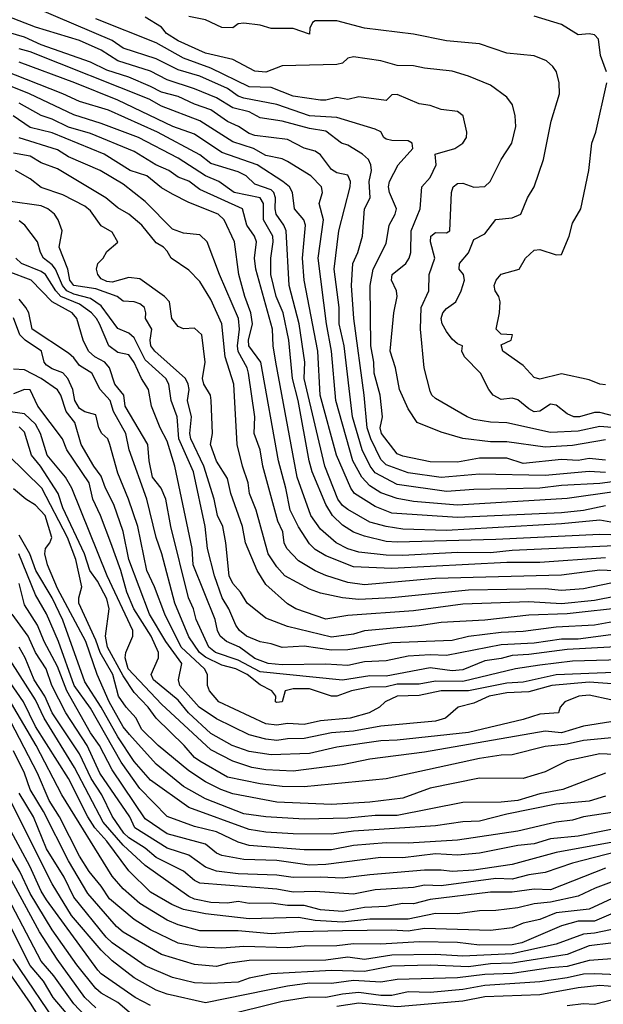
# Model space of a CAD drawing. Header units: metres. Extents: x -51132 to -49532, y -231222 to -229437.
# Tile 620 of 656: x -49840 to -49786, y -229872 to -229782. Entities that reach past the tile are written whole.
import ezdxf

# ---------------------------------------------------------------- set-up
doc = ezdxf.new("R2010")
doc.units = ezdxf.units.M
for name, color, linetype in [('CONTOUR_HALF', 8, 'Continuous'), ('CONTOUR_INDEX', 1, 'Continuous'), ('CONTOUR_INTER', 3, 'Continuous')]:
    doc.layers.add(name, color=color, linetype=linetype)

msp = doc.modelspace()

# ---------------------------------------------------------------- linework, layer by layer
at = {"layer": 'CONTOUR_HALF'}
for points, elevation in [([(-49786.08, -229822.215), (-49787.58, -229822.045), (-49788.58, -229822.23), (-49790.08, -229822.135), (-49793.58, -229822.521), (-49795.08, -229822.033), (-49795.58, -229822.018), (-49797.58, -229822.017), (-49799.58, -229822.371), (-49802.08, -229822.359), (-49804.58, -229821.85), (-49805.08, -229821.62), (-49806.522, -229819.759), (-49806.621, -229819.259), (-49806.429, -229818.259), (-49806.632, -229816.259), (-49807.197, -229814.259), (-49807.214, -229813.259), (-49807.48, -229811.759), (-49807.548, -229806.259), (-49807.266, -229804.759), (-49806.08, -229802.439), (-49805.818, -229800.759), (-49805.269, -229799.759), (-49805.156, -229799.259), (-49805.79, -229797.759), (-49805.881, -229797.259), (-49805.78, -229796.759), (-49804.996, -229795.259), (-49803.641, -229793.759), (-49803.724, -229793.259), (-49804.08, -229793.065), (-49805.58, -229793.028), (-49806.08, -229792.899), (-49806.287, -229792.759), (-49806.58, -229792.241), (-49807.08, -229791.997), (-49810.58, -229790.923), (-49813.08, -229790.758), (-49816.08, -229789.731), (-49819.08, -229789.171), (-49819.58, -229788.973), (-49820.58, -229788.288), (-49823.08, -229787.148), (-49825.08, -229786.557), (-49827.08, -229785.571), (-49830.08, -229784.607), (-49831.08, -229783.882), (-49838.08, -229780.898)], 71.5), ([(-49784.08, -229819.355), (-49786.58, -229819.128), (-49788.58, -229819.565), (-49791.08, -229819.664), (-49795.08, -229818.798), (-49796.58, -229818.739), (-49798.08, -229818.5), (-49798.709, -229818.259), (-49801.58, -229816.562), (-49801.919, -229816.259), (-49802.08, -229815.893), (-49802.636, -229813.759), (-49802.941, -229810.259), (-49802.898, -229808.259), (-49802.206, -229806.759), (-49802.151, -229805.259), (-49801.633, -229803.759), (-49802.031, -229802.259), (-49802.017, -229801.759), (-49801.58, -229801.407), (-49800.58, -229801.439), (-49800.288, -229801.259), (-49800.136, -229797.759), (-49799.989, -229797.259), (-49799.58, -229796.962), (-49799.08, -229796.92), (-49798.08, -229797.274), (-49797.08, -229797.213), (-49796.605, -229796.759), (-49795.586, -229794.759), (-49794.633, -229793.259), (-49794.253, -229791.759), (-49794.32, -229790.759), (-49794.568, -229789.759), (-49795.08, -229789.06), (-49796.58, -229787.979), (-49798.58, -229787.142), (-49800.08, -229786.689), (-49802.58, -229786.426), (-49803.58, -229786.2), (-49805.08, -229786.183), (-49806.58, -229785.746), (-49809.08, -229785.394), (-49809.58, -229785.5), (-49810.08, -229785.954), (-49810.58, -229786.094), (-49815.58, -229786.203), (-49817.08, -229786.793), (-49818.08, -229786.702), (-49820.08, -229785.643), (-49822.58, -229785.055), (-49825.08, -229783.932), (-49826.121, -229783.259), (-49826.58, -229782.68), (-49828.08, -229781.752)], 72.5), ([(-49785.996, -229786.759), (-49786.522, -229785.259), (-49786.706, -229783.759), (-49787.08, -229783.392), (-49787.58, -229783.291), (-49788.58, -229783.383), (-49790.08, -229782.434), (-49792.58, -229781.659)], 73.5), ([(-49784.08, -229824.001), (-49786.58, -229824.329), (-49790.08, -229824.52), (-49792.08, -229824.756), (-49798.08, -229824.885), (-49800.58, -229825.06), (-49805.08, -229824.423), (-49807.08, -229823.369), (-49807.538, -229822.759), (-49808.282, -229821.259), (-49809.164, -229818.259), (-49809.91, -229811.759), (-49810.386, -229809.759), (-49810.371, -229808.259), (-49810.848, -229804.759), (-49810.416, -229801.259), (-49809.365, -229797.259), (-49809.337, -229796.759), (-49809.58, -229796.193), (-49810.58, -229795.975), (-49811.08, -229795.667), (-49812.08, -229794.331), (-49812.58, -229793.99), (-49813.58, -229793.725), (-49815.08, -229792.928), (-49818.08, -229792.572), (-49818.58, -229792.384), (-49819.548, -229791.759), (-49820.58, -229791.284), (-49822.08, -229790.236), (-49823.58, -229789.719), (-49825.08, -229789.016), (-49826.58, -229788.605), (-49827.58, -229788.085), (-49829.58, -229787.246), (-49831.58, -229786.588), (-49833.08, -229785.869), (-49837.58, -229784.288), (-49839.08, -229783.593), (-49841.08, -229783.017)], 70.5), ([(-49786.08, -229826.377), (-49788.08, -229826.792), (-49790.08, -229827.024), (-49799.58, -229827.429), (-49805.58, -229827.04), (-49807.08, -229826.441), (-49808.985, -229825.259), (-49809.315, -229824.759), (-49810.628, -229821.759), (-49812.104, -229816.259), (-49812.329, -229812.259), (-49813.585, -229805.759), (-49813.729, -229803.759), (-49813.462, -229800.759), (-49813.615, -229800.259), (-49814.468, -229799.259), (-49814.65, -229797.759), (-49814.912, -229797.259), (-49815.516, -229796.759), (-49817.846, -229795.259), (-49821.08, -229794.128), (-49823.58, -229792.455), (-49825.554, -229791.759), (-49830.58, -229789.354), (-49834.492, -229787.759), (-49839.58, -229785.875)], 69.5), ([(-49784.58, -229829.057), (-49786.58, -229828.98), (-49796.08, -229829.44), (-49805.08, -229829.697), (-49806.08, -229829.63), (-49808.08, -229829.131), (-49809.08, -229828.766), (-49810.08, -229828.137), (-49810.994, -229827.259), (-49811.597, -229826.259), (-49812.84, -229823.259), (-49813.11, -229822.259), (-49814.111, -229816.759), (-49814.63, -229814.759), (-49814.963, -229811.259), (-49815.499, -229808.759), (-49816.119, -229807.259), (-49816.606, -229805.259), (-49816.624, -229803.759), (-49816.405, -229802.259), (-49816.445, -229801.759), (-49817.278, -229800.259), (-49817.281, -229798.759), (-49817.587, -229798.259), (-49819.964, -229797.759), (-49821.347, -229796.759), (-49822.58, -229796.241), (-49825.08, -229794.642), (-49828.675, -229792.759), (-49832.08, -229791.461), (-49834.58, -229790.675), (-49838.623, -229788.759), (-49843.58, -229786.796)], 68.5), ([(-49786.08, -229815.327), (-49786.58, -229815.272), (-49787.58, -229814.873), (-49790.08, -229814.309), (-49792.08, -229814.803), (-49792.58, -229814.65), (-49793.58, -229813.575), (-49795.433, -229812.259), (-49795.58, -229811.688), (-49794.67, -229811.259), (-49794.556, -229810.759), (-49795.58, -229810.704), (-49796.04, -229810.259), (-49795.743, -229808.759), (-49795.68, -229807.759), (-49795.821, -229807.259), (-49796.142, -229806.759), (-49796.239, -229806.259), (-49796.045, -229805.759), (-49795.58, -229805.229), (-49793.941, -229804.759), (-49793.39, -229803.759), (-49792.58, -229803.042), (-49792.08, -229802.969), (-49790.58, -229803.466), (-49790.08, -229803.427), (-49789.384, -229801.759), (-49789.08, -229800.572), (-49788.337, -229799.259), (-49787.608, -229795.759), (-49787.317, -229793.259), (-49786.966, -229792.259), (-49785.959, -229787.759)], 73.5), ([(-49786.08, -229831.108), (-49792.08, -229831.554), (-49795.08, -229831.54), (-49805.58, -229832.082), (-49809.08, -229831.926), (-49811.58, -229830.936), (-49812.58, -229830.358), (-49813.08, -229829.832), (-49814.08, -229828.3), (-49814.839, -229826.759), (-49815.238, -229824.759), (-49815.924, -229822.259), (-49817.532, -229813.259), (-49818.632, -229811.759), (-49818.658, -229811.259), (-49818.298, -229809.759), (-49818.431, -229808.759), (-49818.993, -229807.259), (-49819.538, -229805.259), (-49819.932, -229802.259), (-49820.86, -229800.259), (-49821.426, -229799.759), (-49824.08, -229798.674), (-49825.58, -229797.918), (-49826.58, -229797.351), (-49827.922, -229796.259), (-49829.441, -229795.759), (-49831.806, -229794.259), (-49836.58, -229792.316), (-49838.58, -229791.825), (-49840.109, -229790.759)], 67.5), ([(-49785.58, -229833.445), (-49788.08, -229833.95), (-49790.08, -229834.085), (-49791.58, -229833.937), (-49798.58, -229834.069), (-49805.58, -229834.774), (-49808.58, -229834.909), (-49810.08, -229834.773), (-49812.08, -229834.347), (-49813.08, -229833.976), (-49815.321, -229832.759), (-49816.08, -229831.944), (-49816.868, -229830.759), (-49817.938, -229826.759), (-49818.56, -229825.259), (-49818.673, -229824.259), (-49819.202, -229822.759), (-49819.679, -229820.759), (-49819.997, -229815.259), (-49820.783, -229812.759), (-49821.08, -229809.764), (-49822.08, -229807.528), (-49823.08, -229805.902), (-49824.08, -229804.857), (-49825.721, -229803.759), (-49826.08, -229803.118), (-49826.412, -229802.759), (-49827.08, -229802.361), (-49828.386, -229800.759), (-49829.58, -229799.752), (-49830.58, -229799.17), (-49831.682, -229798.259), (-49836.08, -229795.597), (-49837.58, -229795.049), (-49838.58, -229794.462), (-49840.08, -229794.179)], 66.5), ([(-49784.08, -229835.615), (-49789.58, -229836.221), (-49793.08, -229836.356), (-49797.08, -229836.794), (-49801.08, -229837.033), (-49803.08, -229837.339), (-49808.08, -229837.776), (-49809.08, -229838.079), (-49811.08, -229838.362), (-49815.08, -229837.377), (-49817.08, -229836.627), (-49818.77, -229835.259), (-49819.39, -229834.259), (-49820.08, -229833.459), (-49820.408, -229832.759), (-49820.708, -229829.759), (-49820.981, -229828.259), (-49821.48, -229827.259), (-49821.786, -229825.759), (-49822.72, -229822.759), (-49823.907, -229820.259), (-49824, -229819.759), (-49823.864, -229818.259), (-49824.223, -229816.759), (-49824.075, -229815.759), (-49824.157, -229815.259), (-49824.397, -229814.759), (-49827.205, -229812.259), (-49827.553, -229811.759), (-49827.615, -229811.259), (-49827.484, -229810.259), (-49828.052, -229809.259), (-49828.013, -229808.759), (-49828.139, -229808.259), (-49828.58, -229807.928), (-49829.08, -229807.743), (-49830.08, -229807.686), (-49830.634, -229807.259), (-49832.58, -229806.577), (-49834.58, -229806.246), (-49834.968, -229805.759), (-49835.134, -229804.759), (-49835.918, -229802.759), (-49835.664, -229801.259), (-49836.033, -229800.259), (-49836.35, -229799.759), (-49836.948, -229799.259), (-49837.58, -229798.986), (-49840.58, -229798.563)], 65.5), ([(-49785.58, -229838.15), (-49788.58, -229838.538), (-49790.08, -229838.544), (-49792.58, -229838.894), (-49795.58, -229839.049), (-49800.58, -229840.033), (-49802.08, -229839.958), (-49804.08, -229840.082), (-49806.08, -229840.533), (-49808.08, -229840.616), (-49809.58, -229840.954), (-49811.58, -229840.835), (-49815.58, -229840.884), (-49816.849, -229840.759), (-49818.08, -229840.294), (-49819.484, -229839.259), (-49820.663, -229838.759), (-49821.242, -229838.259), (-49821.494, -229837.759), (-49821.688, -229836.759), (-49823.694, -229831.759), (-49823.787, -229830.259), (-49825.385, -229822.759), (-49826.08, -229820.459), (-49826.703, -229819.259), (-49827.507, -229817.259), (-49827.78, -229815.759), (-49828.41, -229814.759), (-49829.08, -229813.297), (-49829.58, -229812.602), (-49830.58, -229812.38), (-49831.393, -229811.759), (-49832.248, -229809.759), (-49832.515, -229809.259), (-49832.981, -229808.759), (-49834.08, -229807.955), (-49835.771, -229807.259), (-49836.239, -229806.759), (-49837.171, -229805.259), (-49837.58, -229804.982), (-49839.363, -229804.259), (-49839.88, -229803.759)], 64.5), ([(-49783.58, -229840.411), (-49789.08, -229840.56), (-49792.08, -229840.912), (-49794.301, -229841.259), (-49799.08, -229842.404), (-49801.58, -229842.369), (-49803.08, -229842.642), (-49805.08, -229842.665), (-49806.08, -229842.879), (-49807.58, -229842.931), (-49809.24, -229843.259), (-49810.58, -229843.743), (-49811.08, -229843.754), (-49813.08, -229843.073), (-49814.58, -229843.061), (-49815.295, -229843.259), (-49815.568, -229844.259), (-49816.08, -229844.329), (-49816.177, -229844.259), (-49816.157, -229843.759), (-49816.528, -229843.259), (-49817.58, -229842.723), (-49818.762, -229841.759), (-49819.793, -229841.259), (-49821.08, -229840.92), (-49822.58, -229840.189), (-49823.124, -229839.759), (-49824.08, -229838.344), (-49825.377, -229835.259), (-49826.556, -229830.759), (-49827.073, -229829.259), (-49827.922, -229825.759), (-49829.532, -229821.259), (-49829.84, -229819.759), (-49830.962, -229817.759), (-49831.259, -229816.759), (-49832.177, -229815.759), (-49832.961, -229814.259), (-49834.08, -229813.554), (-49834.58, -229812.872), (-49835.08, -229812.433), (-49838.387, -229810.259), (-49838.698, -229808.759), (-49838.957, -229808.259), (-49839.58, -229807.494)], 63.5), ([(-49785.08, -229842.661), (-49787.58, -229842.458), (-49790.968, -229842.759), (-49793.08, -229843.345), (-49795.08, -229843.431), (-49796.69, -229843.759), (-49798.08, -229844.377), (-49799.518, -229844.759), (-49800.66, -229845.759), (-49801.58, -229846.019), (-49806.58, -229846.474), (-49809.08, -229846.947), (-49811.08, -229847.107), (-49813.58, -229847.613), (-49815.08, -229847.641), (-49816.08, -229847.806), (-49817.08, -229847.685), (-49818.58, -229847.26), (-49821.58, -229845.816), (-49823.137, -229844.759), (-49824.902, -229842.759), (-49825.026, -229842.259), (-49824.73, -229840.759), (-49826.186, -229838.759), (-49827.679, -229836.259), (-49829.564, -229831.259), (-49830.08, -229828.709), (-49830.924, -229826.259), (-49831.699, -229824.759), (-49832.08, -229823.661), (-49832.753, -229822.759), (-49833.923, -229820.759), (-49834.502, -229818.759), (-49835.287, -229817.759), (-49835.784, -229816.259), (-49836.08, -229815.794), (-49837.58, -229814.759), (-49839.08, -229813.96), (-49840.08, -229813.897)], 62.5), ([(-49785.58, -229846.1), (-49788.08, -229846.493), (-49790.08, -229847.105), (-49791.58, -229846.946), (-49802.58, -229848.869), (-49807.58, -229849.499), (-49810.08, -229850.013), (-49814.58, -229850.589), (-49817.08, -229850.456), (-49818.337, -229850.259), (-49820.08, -229849.689), (-49822.08, -229848.649), (-49826.58, -229844.478), (-49829.636, -229841.259), (-49829.904, -229840.259), (-49829.848, -229839.759), (-49829.192, -229838.259), (-49829.207, -229837.759), (-49831.537, -229832.759), (-49834.775, -229824.759), (-49835.347, -229823.759), (-49837.018, -229821.759), (-49837.631, -229819.759), (-49838.08, -229818.907), (-49839.08, -229817.985), (-49840.58, -229817.764)], 61.5), ([(-49784.58, -229849.111), (-49786.58, -229849.021), (-49789.58, -229849.641), (-49791.58, -229850.652), (-49793.58, -229851.253), (-49797.58, -229851.239), (-49802.08, -229852.15), (-49804.58, -229853.065), (-49807.58, -229853.414), (-49811.08, -229853.643), (-49816.08, -229853.421), (-49820.08, -229852.657), (-49821.188, -229852.259), (-49822.58, -229851.56), (-49824.08, -229850.572), (-49826.905, -229848.259), (-49828.417, -229846.759), (-49828.901, -229845.759), (-49829.812, -229844.759), (-49830.502, -229843.759), (-49831.015, -229841.759), (-49832.183, -229839.759), (-49832.58, -229838.626), (-49834.125, -229835.259), (-49834.141, -229834.759), (-49833.846, -229833.759), (-49834.417, -229831.259), (-49835.17, -229829.259), (-49837.512, -229824.759), (-49840.58, -229821.76)], 60.5), ([(-49786.08, -229852.884), (-49787.58, -229853.343), (-49790.58, -229853.616), (-49795.08, -229854.519), (-49797.58, -229855.166), (-49799.08, -229855.216), (-49801.58, -229855.596), (-49809.08, -229856.077), (-49811.08, -229856.348), (-49814.58, -229856.318), (-49817.08, -229856.155), (-49818.58, -229855.903), (-49824.08, -229853.902), (-49827.58, -229851.418), (-49829.08, -229849.707), (-49830.58, -229847.465), (-49832.093, -229844.759), (-49833.58, -229842.443), (-49835.58, -229836.806), (-49836.58, -229834.763), (-49838.065, -229832.259), (-49838.609, -229830.759), (-49839.58, -229829.052)], 59.5), ([(-49784.08, -229855.599), (-49788.58, -229856.522), (-49791.08, -229856.783), (-49792.58, -229857.216), (-49794.08, -229857.366), (-49797.58, -229858.085), (-49799.58, -229858.245), (-49801.58, -229858.145), (-49804.58, -229858.49), (-49806.58, -229858.462), (-49811.58, -229859.097), (-49813.08, -229859.172), (-49816.08, -229858.739), (-49819.08, -229858.652), (-49821.08, -229858.285), (-49821.58, -229858.084), (-49822.58, -229857.247), (-49826.08, -229856.309), (-49828.08, -229854.935), (-49831.08, -229850.479), (-49832.259, -229848.259), (-49833.08, -229847.088), (-49835.229, -229843.259), (-49836.08, -229841.042), (-49837.302, -229838.759), (-49837.917, -229837.259), (-49839.08, -229835.402), (-49839.58, -229833.471)], 58.5), ([(-49785.08, -229857.958), (-49789.08, -229858.985), (-49791.58, -229859.843), (-49793.08, -229860.051), (-49794.58, -229860.457), (-49796.08, -229860.403), (-49801.08, -229861.048), (-49802.58, -229860.989), (-49803.58, -229861.202), (-49807.08, -229861.431), (-49809.08, -229861.834), (-49812.58, -229861.566), (-49814.58, -229861.651), (-49816.08, -229861.369), (-49823.08, -229860.808), (-49823.58, -229860.563), (-49824.58, -229859.705), (-49827.08, -229858.486), (-49828.08, -229857.63), (-49829.58, -229856.679), (-49830.034, -229856.259), (-49831.08, -229854.706), (-49832.039, -229852.759), (-49833.014, -229851.259), (-49834.08, -229849.008), (-49836.555, -229845.259), (-49837.225, -229843.759), (-49838.21, -229842.259), (-49839.032, -229840.259), (-49839.587, -229839.259)], 57.5), ([(-49785.08, -229860.532), (-49787.031, -229861.259), (-49788.58, -229862.017), (-49791.08, -229862.542), (-49792.58, -229862.694), (-49794.08, -229863.053), (-49796.08, -229863.32), (-49797.58, -229863.333), (-49799.58, -229863.601), (-49801.58, -229863.578), (-49804.08, -229864.116), (-49807.58, -229864.105), (-49810.08, -229864.381), (-49812.58, -229864.223), (-49814.08, -229863.953), (-49818.58, -229864.063), (-49822.58, -229863.6), (-49824.58, -229863.214), (-49825.645, -229862.759), (-49827.58, -229861.637), (-49829.58, -229859.686), (-49831.58, -229856.979), (-49832.67, -229855.759), (-49833.321, -229854.759), (-49835.08, -229851.275), (-49838.08, -229846.504), (-49839.193, -229844.259), (-49841.971, -229840.259)], 56.5), ([(-49785.58, -229863.648), (-49787.08, -229864.29), (-49788.58, -229864.283), (-49790.08, -229864.719), (-49793.707, -229866.259), (-49794.58, -229866.447), (-49797.58, -229866.467), (-49799.58, -229866.229), (-49803.08, -229866.171), (-49806.58, -229866.369), (-49809.08, -229866.348), (-49810.58, -229866.55), (-49813.58, -229866.579), (-49815.08, -229866.72), (-49819.08, -229866.603), (-49821.08, -229866.763), (-49823.08, -229866.651), (-49825.08, -229866.297), (-49827.58, -229865.073), (-49829.08, -229864.126), (-49831.342, -229862.259), (-49832.08, -229861.088), (-49833.201, -229859.759), (-49834.08, -229858.346), (-49835.893, -229854.759), (-49836.834, -229853.259), (-49837.893, -229850.759), (-49840.752, -229845.259)], 55.5), ([(-49785.58, -229866.295), (-49787.58, -229866.539), (-49789.58, -229867.33), (-49794.58, -229868.111), (-49796.58, -229868.174), (-49798.58, -229868.463), (-49802.08, -229868.289), (-49805.58, -229868.388), (-49808.08, -229868.876), (-49811.08, -229868.791), (-49816.58, -229869.101), (-49818.58, -229869.491), (-49819.58, -229869.85), (-49822.08, -229869.969), (-49823.58, -229869.923), (-49825.58, -229869.432), (-49828.08, -229868.359), (-49831.08, -229866.259), (-49831.625, -229865.759), (-49834.58, -229862.103), (-49835.46, -229860.259), (-49837.08, -229857.684), (-49838.282, -229854.759), (-49839.58, -229852.6)], 54.5), ([(-49827.58, -229871.986), (-49828.993, -229871.259), (-49832.08, -229869.086), (-49832.387, -229868.759), (-49837.08, -229862.322), (-49837.58, -229861.545), (-49838.598, -229859.259), (-49841.843, -229853.259)], 53.5), ([(-49832.58, -229872.196), (-49833.594, -229871.259), (-49836.115, -229867.759), (-49837.727, -229865.259), (-49841.252, -229858.759)], 52.5), ([(-49834.763, -229873.259), (-49836.46, -229871.259), (-49837.362, -229869.759), (-49838.58, -229868.343), (-49840.357, -229864.759)], 51.5), ([(-49837.284, -229873.759), (-49838.549, -229871.759), (-49840.265, -229869.259)], 50.5), ([(-49783.58, -229869.256), (-49787.08, -229869.099), (-49788.08, -229869.123), (-49789.58, -229869.463), (-49792.08, -229869.809), (-49797.08, -229870.152), (-49799.08, -229870.508), (-49802.08, -229870.786), (-49804.08, -229870.748), (-49805.58, -229871.072), (-49806.58, -229871.065), (-49808.58, -229870.802), (-49810.08, -229870.94), (-49811.58, -229871.244), (-49813.08, -229871.223), (-49815.58, -229871.627), (-49821.08, -229873.001)], 53.5), ([(-49785.08, -229871.372), (-49787.08, -229871.906), (-49788.08, -229871.829), (-49789.58, -229872.004)], 52.5)]:
    msp.add_lwpolyline(points, dxfattribs=dict(at, elevation=elevation))
at = {"layer": 'CONTOUR_INDEX'}
for points, elevation in [([(-49785.08, -229825.048), (-49789.58, -229825.696), (-49799.58, -229826.296), (-49803.58, -229825.969), (-49805.08, -229825.705), (-49806.58, -229825.195), (-49807.58, -229824.539), (-49808.302, -229823.759), (-49809.138, -229822.259), (-49810.687, -229816.759), (-49811.071, -229812.259), (-49811.546, -229809.759), (-49812.291, -229803.759), (-49811.81, -229800.259), (-49812.203, -229798.759), (-49811.902, -229797.759), (-49811.977, -229797.259), (-49812.953, -229796.259), (-49815.08, -229794.946), (-49815.58, -229794.694), (-49817.08, -229794.389), (-49818.197, -229793.759), (-49820.08, -229793.144), (-49823.08, -229791.236), (-49826.58, -229789.88), (-49827.717, -229789.259), (-49838.58, -229784.923), (-49839.58, -229784.647)], 70), ([(-49785.08, -229836.911), (-49787.08, -229837.27), (-49790.58, -229837.446), (-49793.58, -229837.849), (-49795.58, -229837.924), (-49798.58, -229838.294), (-49800.08, -229838.649), (-49805.58, -229838.874), (-49809.58, -229839.52), (-49811.08, -229839.556), (-49813.58, -229839.17), (-49815.58, -229839.292), (-49816.58, -229838.96), (-49817.58, -229838.794), (-49818.835, -229838.259), (-49819.475, -229837.759), (-49819.801, -229837.259), (-49820.455, -229835.759), (-49821.047, -229834.759), (-49821.763, -229832.759), (-49822.378, -229830.259), (-49822.615, -229828.259), (-49823.684, -229823.259), (-49825.02, -229820.259), (-49825.154, -229818.259), (-49825.707, -229816.759), (-49825.931, -229815.259), (-49826.201, -229814.759), (-49828.08, -229813.033), (-49829.08, -229811.024), (-49829.58, -229810.618), (-49830.58, -229810.17), (-49832.08, -229808.126), (-49833.08, -229807.455), (-49834.58, -229807.058), (-49835.215, -229806.759), (-49835.633, -229806.259), (-49836.271, -229804.759), (-49836.58, -229804.359), (-49837.344, -229803.759), (-49837.632, -229803.259), (-49837.916, -229802.259), (-49839.066, -229800.759), (-49839.58, -229800.352)], 65), ([(-49786.08, -229850.784), (-49789.98, -229852.259), (-49792.08, -229852.668), (-49794.08, -229853.26), (-49795.58, -229853.424), (-49799.08, -229853.446), (-49805.08, -229854.643), (-49807.08, -229854.63), (-49809.58, -229854.888), (-49813.58, -229854.985), (-49817.08, -229854.772), (-49819.08, -229854.5), (-49822.58, -229853.112), (-49824.58, -229852.002), (-49827.08, -229849.951), (-49829.519, -229847.259), (-49830.08, -229846.53), (-49831.379, -229844.259), (-49832.449, -229841.759), (-49833.479, -229838.759), (-49836.08, -229833.92), (-49836.989, -229831.759), (-49837.242, -229830.759), (-49837.17, -229830.259), (-49836.786, -229829.759), (-49836.602, -229829.259), (-49837.202, -229827.259), (-49838.08, -229826.321), (-49838.976, -229825.759), (-49840.08, -229824.833)], 60), ([(-49783.58, -229864.656), (-49787.08, -229865.391), (-49788.08, -229865.456), (-49790.58, -229866.37), (-49794.58, -229867.278), (-49799.08, -229867.481), (-49801.58, -229867.318), (-49805.58, -229867.388), (-49808.08, -229867.774), (-49809.58, -229867.569), (-49811.58, -229867.857), (-49818.58, -229867.873), (-49820.58, -229868.148), (-49821.58, -229868.409), (-49823.58, -229868.226), (-49826.58, -229867.328), (-49830.08, -229865.279), (-49830.699, -229864.759), (-49833.313, -229861.759), (-49835.08, -229858.784), (-49837.368, -229854.259), (-49838.561, -229852.259), (-49839.104, -229850.759), (-49840.08, -229848.721)], 55)]:
    msp.add_lwpolyline(points, dxfattribs=dict(at, elevation=elevation))
at = {"layer": 'CONTOUR_INTER'}
for points, elevation in [([(-49786.08, -229823.336), (-49787.58, -229823.233), (-49791.58, -229823.589), (-49797.58, -229823.489), (-49801.08, -229823.777), (-49804.08, -229823.361), (-49806.08, -229822.616), (-49806.58, -229822.149), (-49807.491, -229820.259), (-49807.808, -229819.259), (-49808.087, -229816.259), (-49809.034, -229809.259), (-49809.26, -229806.259), (-49809.141, -229804.259), (-49808.682, -229803.259), (-49808.244, -229801.759), (-49808.059, -229799.259), (-49807.54, -229798.259), (-49807.628, -229796.759), (-49807.432, -229795.759), (-49807.483, -229795.259), (-49807.705, -229794.759), (-49808.236, -229794.259), (-49809.58, -229793.447), (-49810.155, -229793.259), (-49811.58, -229792.161), (-49813.08, -229791.932), (-49815.58, -229791.258), (-49817.58, -229790.954), (-49818.58, -229790.411), (-49820.08, -229790.046), (-49821.58, -229789.128), (-49823.58, -229788.3), (-49826.08, -229787.478), (-49827.58, -229786.7), (-49830.58, -229785.763), (-49832.08, -229784.771), (-49834.08, -229783.907), (-49838.08, -229782.686), (-49841.08, -229781.515)], 71), ([(-49786.08, -229820.332), (-49789.08, -229820.85), (-49791.58, -229821.03), (-49795.08, -229820.54), (-49796.58, -229820.516), (-49799.08, -229820.213), (-49801.08, -229819.66), (-49803.267, -229818.759), (-49804.08, -229817.522), (-49804.858, -229815.759), (-49805.234, -229813.759), (-49805.717, -229812.259), (-49805.404, -229808.759), (-49805.086, -229807.259), (-49805.158, -229806.759), (-49805.608, -229805.759), (-49805.58, -229805.518), (-49805.54, -229805.259), (-49804.287, -229804.259), (-49803.99, -229803.759), (-49803.843, -229803.259), (-49803.81, -229801.259), (-49802.988, -229799.259), (-49802.844, -229797.259), (-49802.08, -229796.387), (-49801.516, -229795.259), (-49801.626, -229794.259), (-49799.82, -229793.759), (-49799.088, -229793.259), (-49798.753, -229792.759), (-49798.734, -229792.259), (-49799.048, -229790.759), (-49799.58, -229790.368), (-49801.08, -229790.18), (-49802.08, -229789.823), (-49803.08, -229789.682), (-49805.08, -229788.829), (-49805.58, -229788.861), (-49806.08, -229789.381), (-49808.58, -229789.049), (-49809.58, -229789.284), (-49810.58, -229789.086), (-49811.58, -229789.343), (-49812.08, -229789.349), (-49814.58, -229788.976), (-49816.58, -229788.197), (-49818.58, -229788.134), (-49822.08, -229786.431), (-49824.58, -229785.522), (-49827.08, -229784.094), (-49832.58, -229781.912)], 72), ([(-49785.08, -229818.242), (-49786.58, -229817.844), (-49787.08, -229817.838), (-49788.457, -229818.259), (-49788.951, -229818.259), (-49789.58, -229817.96), (-49790.58, -229817.183), (-49791.08, -229817.099), (-49792.08, -229817.741), (-49792.58, -229817.788), (-49793.08, -229817.528), (-49794.08, -229816.69), (-49794.58, -229816.55), (-49795.58, -229816.672), (-49796.326, -229816.259), (-49796.712, -229815.759), (-49797.479, -229814.259), (-49798.939, -229812.759), (-49799.191, -229812.259), (-49799.113, -229811.759), (-49799.58, -229811.598), (-49800.08, -229811.154), (-49800.58, -229810.454), (-49800.973, -229809.759), (-49801.072, -229809.259), (-49800.913, -229808.759), (-49800.58, -229808.349), (-49799.739, -229807.759), (-49799.233, -229806.759), (-49798.94, -229805.759), (-49799.018, -229805.259), (-49799.414, -229804.759), (-49799.391, -229804.259), (-49798.58, -229803.284), (-49798.08, -229802.054), (-49797.08, -229801.529), (-49796.08, -229800.234), (-49794.58, -229800.081), (-49793.814, -229799.759), (-49793.193, -229798.259), (-49792.573, -229797.259), (-49791.742, -229794.759), (-49791.019, -229791.259), (-49790.285, -229788.759), (-49790.302, -229787.759), (-49790.561, -229786.759), (-49790.886, -229786.259), (-49791.455, -229785.759), (-49792.58, -229785.303), (-49795.08, -229785.037), (-49797.58, -229784.2), (-49800.58, -229783.926), (-49803.58, -229783.319), (-49808.08, -229782.767), (-49810.58, -229782.111), (-49812.58, -229782.112), (-49812.824, -229782.259), (-49813.056, -229782.759), (-49813.08, -229783.329), (-49814.58, -229782.802), (-49816.58, -229782.809), (-49817.58, -229782.508), (-49819.08, -229782.327), (-49819.58, -229782.362), (-49820.08, -229782.732), (-49821.08, -229782.703), (-49822.58, -229782.015), (-49824.08, -229781.696)], 73), ([(-49784.58, -229828.055), (-49786.58, -229827.67), (-49790.08, -229828.02), (-49800.58, -229828.618), (-49804.58, -229828.489), (-49806.08, -229828.254), (-49807.58, -229827.849), (-49809.58, -229826.721), (-49810.08, -229826.336), (-49810.496, -229825.759), (-49811.677, -229822.759), (-49813.462, -229815.259), (-49813.573, -229814.759), (-49813.498, -229813.259), (-49814.019, -229809.759), (-49814.931, -229806.259), (-49815.217, -229801.259), (-49815.415, -229800.759), (-49816.115, -229799.759), (-49816.229, -229799.259), (-49816.197, -229798.259), (-49816.344, -229797.759), (-49816.58, -229797.532), (-49818.08, -229796.997), (-49818.872, -229796.259), (-49819.58, -229795.881), (-49822.08, -229795.116), (-49823.08, -229794.323), (-49826.952, -229792.259), (-49831.412, -229790.259), (-49834.08, -229789.475), (-49835.58, -229788.752), (-49841.08, -229786.597)], 69), ([(-49784.58, -229829.977), (-49794.58, -229830.45), (-49796.58, -229830.65), (-49799.58, -229830.624), (-49804.58, -229830.895), (-49806.08, -229830.873), (-49808.58, -229830.592), (-49809.58, -229830.305), (-49810.651, -229829.759), (-49812.08, -229828.508), (-49812.971, -229827.259), (-49814.201, -229823.759), (-49816.167, -229813.259), (-49816.402, -229811.759), (-49816.455, -229810.259), (-49817.985, -229804.759), (-49818.115, -229803.759), (-49817.919, -229802.259), (-49818.099, -229801.759), (-49818.789, -229800.759), (-49819.194, -229799.259), (-49823.08, -229797.5), (-49824.08, -229796.737), (-49825.08, -229796.376), (-49825.914, -229795.759), (-49827.12, -229795.259), (-49829.08, -229794.033), (-49833.08, -229792.394), (-49835.08, -229791.82), (-49836.58, -229791.064), (-49837.58, -229790.753), (-49839.58, -229789.608)], 68), ([(-49784.58, -229832.345), (-49786.58, -229832.234), (-49790.08, -229832.712), (-49801.58, -229832.995), (-49808.08, -229833.569), (-49809.58, -229833.355), (-49811.58, -229832.718), (-49812.58, -229832.291), (-49814.08, -229831.387), (-49815.145, -229830.259), (-49815.383, -229829.759), (-49815.528, -229828.759), (-49815.982, -229827.759), (-49817.346, -229822.759), (-49817.597, -229821.259), (-49818.14, -229819.759), (-49818.081, -229818.259), (-49818.648, -229814.259), (-49818.775, -229813.759), (-49819.58, -229812.28), (-49819.666, -229811.759), (-49819.473, -229810.259), (-49819.564, -229809.259), (-49821.299, -229805.259), (-49822.435, -229802.259), (-49823.08, -229801.631), (-49824.58, -229801.483), (-49825.58, -229801.124), (-49828.08, -229798.603), (-49830.08, -229797.001), (-49832.193, -229795.759), (-49835.08, -229794.505), (-49836.08, -229793.889), (-49839.58, -229792.775)], 67), ([(-49785.08, -229834.603), (-49787.08, -229835.027), (-49790.08, -229835.304), (-49793.08, -229835.136), (-49799.08, -229835.352), (-49803.58, -229835.963), (-49809.58, -229836.386), (-49811.58, -229836.727), (-49814.323, -229835.759), (-49815.08, -229835.312), (-49817.08, -229833.537), (-49817.857, -229832.259), (-49818.938, -229829.759), (-49819.198, -229828.259), (-49820.269, -229825.259), (-49820.58, -229823.871), (-49821.58, -229822.301), (-49822.116, -229820.759), (-49821.923, -229819.759), (-49822.046, -229816.759), (-49822.12, -229816.259), (-49822.72, -229815.259), (-49822.835, -229814.759), (-49822.606, -229813.259), (-49822.894, -229810.759), (-49823.58, -229810.15), (-49824.58, -229810.2), (-49825.08, -229810.016), (-49825.652, -229809.259), (-49825.862, -229807.759), (-49826.313, -229807.259), (-49828.58, -229805.647), (-49829.58, -229805.539), (-49831.08, -229805.944), (-49831.58, -229805.903), (-49832.08, -229805.648), (-49832.409, -229805.259), (-49832.514, -229804.759), (-49832.4, -229804.259), (-49831.92, -229803.759), (-49831.58, -229803.159), (-49830.58, -229802.294), (-49831.08, -229801.394), (-49832.08, -229800.808), (-49833.08, -229799.452), (-49833.58, -229799.005), (-49835.58, -229797.978), (-49837.58, -229797.31), (-49838.58, -229796.53), (-49839.902, -229795.759)], 66), ([(-49779.58, -229838.946), (-49789.58, -229839.495), (-49793.08, -229839.957), (-49794.58, -229840.03), (-49795.58, -229840.318), (-49797.08, -229840.535), (-49799.08, -229841.355), (-49800.08, -229841.442), (-49802.08, -229841.157), (-49806.08, -229841.933), (-49807.58, -229841.882), (-49810.08, -229842.285), (-49817.58, -229841.511), (-49819.58, -229840.46), (-49821.653, -229839.759), (-49822.265, -229839.259), (-49823.429, -229836.759), (-49823.663, -229835.759), (-49824.117, -229834.759), (-49825.727, -229828.259), (-49826.185, -229825.759), (-49826.616, -229824.759), (-49827.406, -229823.759), (-49827.71, -229822.259), (-49827.829, -229820.759), (-49829.898, -229817.259), (-49830.02, -229816.259), (-49830.839, -229815.259), (-49831.334, -229813.759), (-49831.759, -229813.259), (-49832.665, -229812.759), (-49833.239, -229812.259), (-49833.727, -229811.259), (-49834.309, -229809.259), (-49834.726, -229808.759), (-49836.58, -229807.752), (-49838.489, -229805.759), (-49840.58, -229804.992)], 64), ([(-49783.08, -229841.502), (-49790.58, -229841.802), (-49793.58, -229842.478), (-49795.08, -229842.55), (-49798.58, -229843.27), (-49801.08, -229843.27), (-49803.08, -229843.674), (-49805.08, -229843.737), (-49806.186, -229844.259), (-49806.702, -229844.759), (-49807.625, -229845.259), (-49809.374, -229845.759), (-49812.08, -229845.983), (-49813.58, -229846.332), (-49815.08, -229846.242), (-49816.08, -229846.388), (-49817.08, -229846.267), (-49821.352, -229844.259), (-49822.195, -229843.259), (-49822.377, -229842.759), (-49822.382, -229841.759), (-49822.678, -229841.259), (-49824.785, -229839.259), (-49826.294, -229836.259), (-49827.219, -229833.759), (-49827.919, -229832.259), (-49828.735, -229828.259), (-49829.596, -229825.759), (-49830.58, -229823.39), (-49831.309, -229820.759), (-49831.495, -229820.259), (-49832.041, -229819.759), (-49832.313, -229819.259), (-49832.58, -229818.073), (-49833.58, -229817.786), (-49834.08, -229817.478), (-49834.497, -229816.759), (-49834.681, -229815.759), (-49835.144, -229814.759), (-49835.58, -229814.226), (-49836.58, -229813.878), (-49837.08, -229813.545), (-49837.284, -229813.259), (-49837.536, -229812.259), (-49839.014, -229811.259), (-49839.504, -229810.759), (-49840.08, -229809.208)], 63), ([(-49785.58, -229844.068), (-49787.58, -229843.653), (-49788.515, -229843.759), (-49789.775, -229844.259), (-49790.222, -229844.759), (-49790.357, -229845.259), (-49792.08, -229845.379), (-49793.58, -229845.881), (-49798.58, -229847.053), (-49805.08, -229847.768), (-49806.58, -229847.82), (-49810.58, -229848.412), (-49813.08, -229848.969), (-49816.58, -229849.093), (-49818.58, -229848.811), (-49820.152, -229848.259), (-49822.08, -229847.144), (-49824.128, -229845.259), (-49825.08, -229844.104), (-49827.331, -229842.259), (-49827.54, -229841.759), (-49826.851, -229840.259), (-49826.871, -229839.759), (-49827.539, -229838.259), (-49829.117, -229835.759), (-49829.748, -229834.259), (-49830.304, -229832.259), (-49831.211, -229829.759), (-49832.151, -229827.259), (-49832.869, -229825.759), (-49833.19, -229824.259), (-49835.237, -229821.259), (-49835.613, -229820.259), (-49837.869, -229817.259), (-49838.58, -229815.778), (-49839.08, -229815.754), (-49840.08, -229816.155)], 62), ([(-49780.08, -229847.046), (-49788.08, -229847.781), (-49789.58, -229848.135), (-49791.58, -229848.34), (-49794.58, -229849.114), (-49795.58, -229849.137), (-49797.58, -229849.448), (-49806.08, -229851.299), (-49813.58, -229852.018), (-49815.58, -229851.995), (-49817.58, -229851.762), (-49820.58, -229851.13), (-49823.08, -229849.677), (-49823.58, -229849.333), (-49824.507, -229848.259), (-49827.08, -229845.765), (-49827.803, -229844.759), (-49829.08, -229843.404), (-49830.08, -229841.895), (-49831.528, -229839.259), (-49831.714, -229838.259), (-49831.371, -229835.759), (-49831.58, -229834.85), (-49832.431, -229833.259), (-49833.135, -229832.259), (-49833.622, -229830.759), (-49835.58, -229826.539), (-49836.03, -229825.259), (-49837.641, -229822.759), (-49838.443, -229821.759), (-49839.08, -229819.638), (-49839.58, -229819.148)], 61), ([(-49784.08, -229854.15), (-49788.08, -229854.771), (-49789.08, -229855.079), (-49790.58, -229855.253), (-49794.08, -229856.062), (-49799.58, -229856.901), (-49804.08, -229857.17), (-49806.08, -229857.124), (-49809.08, -229857.387), (-49811.08, -229857.773), (-49813.58, -229857.77), (-49818.58, -229857.378), (-49819.58, -229857.059), (-49821.58, -229856.126), (-49823.58, -229855.644), (-49826.08, -229854.736), (-49828.58, -229852.161), (-49830.282, -229849.759), (-49833.08, -229844.835), (-49834.556, -229842.759), (-49835.989, -229838.759), (-49837.08, -229836.225), (-49838.08, -229834.5), (-49839.606, -229830.759)], 59), ([(-49784.08, -229856.823), (-49790.58, -229858.003), (-49794.58, -229859.118), (-49798.08, -229859.637), (-49800.08, -229859.756), (-49801.08, -229859.625), (-49802.58, -229859.64), (-49807.58, -229860.043), (-49810.08, -229860.369), (-49812.08, -229860.259), (-49814.58, -229860.306), (-49816.08, -229860.084), (-49819.58, -229859.972), (-49821.58, -229859.722), (-49822.58, -229859.346), (-49824.08, -229858.266), (-49826.08, -229857.624), (-49829.012, -229855.759), (-49829.468, -229854.759), (-49832.23, -229850.759), (-49833.385, -229848.259), (-49835.318, -229845.259), (-49836.595, -229842.759), (-49837.118, -229841.259), (-49838.08, -229839.76), (-49838.748, -229838.259), (-49840.222, -229836.259)], 58), ([(-49786.08, -229859.443), (-49791.08, -229861.438), (-49792.58, -229861.358), (-49794.58, -229861.63), (-49796.58, -229861.623), (-49802.08, -229862.306), (-49803.58, -229862.687), (-49804.58, -229862.68), (-49806.08, -229862.95), (-49808.08, -229863.048), (-49810.08, -229863.387), (-49812.08, -229863.259), (-49813.58, -229862.865), (-49815.08, -229862.847), (-49816.58, -229862.639), (-49818.58, -229862.666), (-49819.58, -229862.476), (-49820.58, -229862.654), (-49822.08, -229862.582), (-49823.58, -229862.272), (-49824.08, -229862.042), (-49828.08, -229859.192), (-49830.08, -229857.332), (-49831.923, -229855.259), (-49834.531, -229850.259), (-49837.283, -229845.759), (-49838.08, -229844.085), (-49841.816, -229838.259)], 57), ([(-49785.08, -229862.03), (-49787.58, -229863.184), (-49790.58, -229863.529), (-49792.08, -229864.135), (-49793.58, -229864.461), (-49794.58, -229864.895), (-49796.58, -229865.127), (-49802.58, -229864.955), (-49804.08, -229865.209), (-49805.58, -229865.098), (-49810.08, -229865.177), (-49814.08, -229865.265), (-49816.58, -229865.453), (-49819.58, -229865.171), (-49823.08, -229865.156), (-49825.08, -229864.617), (-49826.08, -229864.203), (-49828.58, -229862.682), (-49830.08, -229861.343), (-49831.08, -229860.17), (-49835.682, -229852.759), (-49838.036, -229848.259), (-49840.58, -229843.887)], 56), ([(-49785.08, -229867.696), (-49787.58, -229867.887), (-49789.58, -229868.424), (-49791.08, -229868.532), (-49794.58, -229869.076), (-49797.08, -229869.152), (-49799.58, -229869.445), (-49805.08, -229869.594), (-49806.58, -229869.862), (-49809.08, -229869.696), (-49811.08, -229869.977), (-49813.08, -229869.957), (-49815.08, -229870.226), (-49822.58, -229871.744), (-49826.08, -229870.945), (-49827.08, -229870.569), (-49829.08, -229869.458), (-49831.08, -229867.908), (-49832.08, -229866.932), (-49834.787, -229863.759), (-49836.58, -229860.89), (-49841.906, -229850.259)], 54), ([(-49829.335, -229872.759), (-49830.58, -229871.703), (-49832.08, -229870.859), (-49832.58, -229870.436), (-49834.303, -229868.259), (-49836.58, -229865.062), (-49838.567, -229861.759), (-49839.519, -229859.759), (-49842.194, -229855.259)], 53), ([(-49833.08, -229873.437), (-49834.58, -229871.831), (-49836.41, -229869.259), (-49837.58, -229867.943), (-49840.58, -229862.185)], 52), ([(-49835.705, -229874.259), (-49840.11, -229867.759)], 51), ([(-49785.08, -229870.268), (-49786.58, -229870.171), (-49788.58, -229870.376), (-49792.08, -229871.001), (-49797.08, -229871.198), (-49799.08, -229871.583), (-49805.08, -229872.092), (-49808.58, -229871.754), (-49810.58, -229872.059)], 53)]:
    msp.add_lwpolyline(points, dxfattribs=dict(at, elevation=elevation))

doc.saveas('drawing.dxf')
